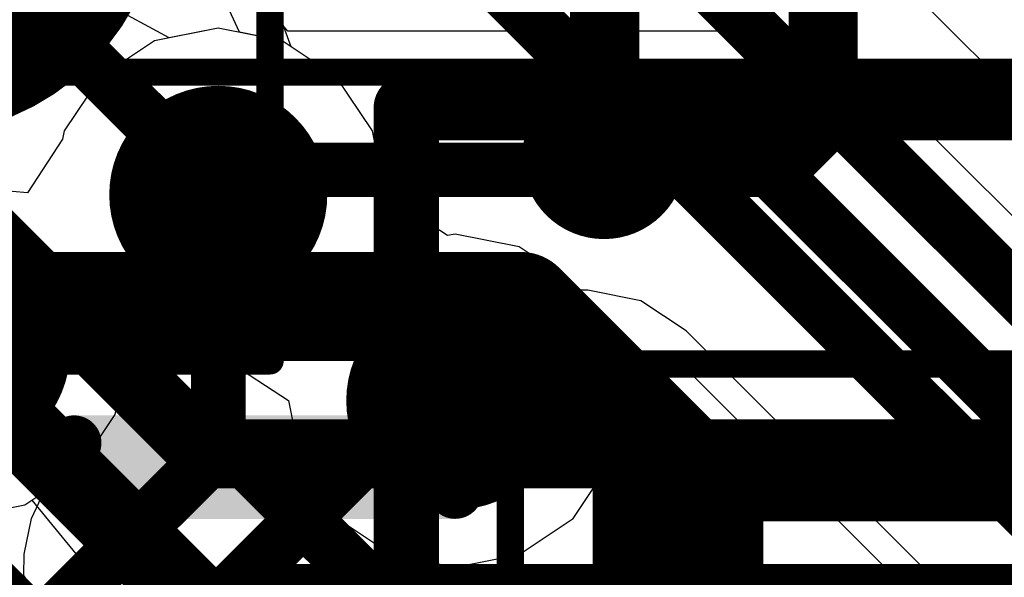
# Model space of a CAD drawing. Header units: millimetres. Extents: x -2 to 68, y -2 to 27.4.
# Tile 576 of 594: x 58.6 to 60.4, y 20.7 to 21.7. Entities that reach past the tile are written whole.
import ezdxf

# ---------------------------------------------------------------- set-up
doc = ezdxf.new("R2010")
doc.units = ezdxf.units.MM
for name, color, linetype in [('BottomLayer', 5, 'Continuous'), ('BottomPaste', 16, 'Continuous'), ('BottomSolder', 6, 'Continuous'), ('DrillGuide', 244, 'Continuous'), ('Mechanical10', 56, 'Continuous'), ('Mechanical13', 56, 'Continuous'), ('Mechanical15', 56, 'Continuous'), ('Mechanical6', 56, 'Continuous'), ('MidLayer1', 16, 'Continuous'), ('MidLayer2', 76, 'Continuous'), ('MidLayer3', 90, 'Continuous'), ('MidLayer4', 156, 'Continuous'), ('MidLayer5', 130, 'Continuous'), ('MidLayer6', 216, 'Continuous'), ('MidLayer7', 6, 'Continuous'), ('MidLayer8', 54, 'Continuous'), ('MultiLayer', 9, 'Continuous'), ('TopLayer', 1, 'Continuous'), ('ViaHoleLayer', 16, 'Continuous')]:
    doc.layers.add(name, color=color, linetype=linetype)

# ---------------------------------------------------------------- blocks, each defined once
blk = doc.blocks.new('PQFN40P180X260X55_16N_54')
at = {"layer": 'Mechanical15', "const_width": 0.05}
blk.add_lwpolyline([(1.175, -1.575), (1.175, 1.575)], dxfattribs=at)
blk = doc.blocks.new('TP_0_8MM_B_178')
at = {"layer": 'BottomLayer', "const_width": 0.4001}
blk.add_lwpolyline([(-0.2, 0, 1), (0.2, 0, 1)], format="xyb", close=True, dxfattribs=at)
at = {"layer": 'BottomSolder', "const_width": 0.45}
blk.add_lwpolyline([(-0.225, 0, 1), (0.225, 0, 1)], format="xyb", close=True, dxfattribs=at)
blk = doc.blocks.new('LBEE5KL1DX_883_224')
at = {"layer": 'Mechanical13', "const_width": 0.127}
for points in [[(-3.4798, 2.5654), (3.4544, 2.5654)], [(3.4544, 2.5654), (3.4544, 2.5146)], [(3.4544, 2.5146), (3.4544, -2.5654)]]:
    blk.add_lwpolyline(points, dxfattribs=at)
at = {"layer": 'Mechanical13', "const_width": 0.0635}
for points in [[(3.4226, 2.5654, 1), (3.4861, 2.5654, 1)], [(3.4226, 2.5654, 1), (3.4861, 2.5654, 1)], [(3.4226, 2.5146, 1), (3.4861, 2.5146, 1)], [(3.4226, 2.5146, 1), (3.4861, 2.5146, 1)]]:
    blk.add_lwpolyline(points, format="xyb", close=True, dxfattribs=at)
at = {"layer": 'Mechanical15', "const_width": 0.05}
for points in [[(-3.68, 2.78), (3.68, 2.78)], [(3.68, 2.78), (3.68, -2.78)]]:
    blk.add_lwpolyline(points, dxfattribs=at)
at = {"layer": 'Mechanical15', "const_width": 0.025}
blk.add_lwpolyline([(3.6675, 2.78, 1), (3.6925, 2.78, 1)], format="xyb", close=True, dxfattribs=at)
blk.add_lwpolyline([(3.6675, 2.78, 1), (3.6925, 2.78, 1)], format="xyb", close=True, dxfattribs=at)
blk = doc.blocks.new('DF40C_80DP_0_4V_51__F_________1_B_291')
at = {"layer": 'BottomLayer', "const_width": 0.0504}
for points in [[(-8.2698, -0.9404, 1), (-8.2195, -0.9404, 1)], [(-8.1805, -0.9404, 1), (-8.1302, -0.9404, 1)], [(-8.2698, -1.6396, 1), (-8.2195, -1.6396, 1)], [(-8.1805, -1.6396, 1), (-8.1302, -1.6396, 1)]]:
    blk.add_lwpolyline(points, format="xyb", close=True, dxfattribs=at)
at = {"layer": 'BottomLayer'}
for points in [[(-8.2446, -0.89), (-8.2446, -1.69), (-8.1554, -0.89), (-8.1554, -1.69)], [(-8.295, -0.9404), (-8.295, -1.6396), (-8.105, -0.9404), (-8.105, -1.6396)]]:
    blk.add_solid(points, dxfattribs=at)
at = {"layer": 'BottomPaste', "const_width": 0.0504}
for points in [[(-8.2698, -0.9404, 1), (-8.2195, -0.9404, 1)], [(-8.1805, -0.9404, 1), (-8.1302, -0.9404, 1)], [(-8.2698, -1.6396, 1), (-8.2195, -1.6396, 1)], [(-8.1805, -1.6396, 1), (-8.1302, -1.6396, 1)]]:
    blk.add_lwpolyline(points, format="xyb", close=True, dxfattribs=at)
at = {"layer": 'BottomPaste'}
for points in [[(-8.2446, -0.89), (-8.2446, -1.69), (-8.1554, -0.89), (-8.1554, -1.69)], [(-8.295, -0.9404), (-8.295, -1.6396), (-8.105, -0.9404), (-8.105, -1.6396)]]:
    blk.add_solid(points, dxfattribs=at)
at = {"layer": 'BottomSolder', "const_width": 0.0504}
for points in [[(-8.2698, -0.9404, 1), (-8.2195, -0.9404, 1)], [(-8.1805, -0.9404, 1), (-8.1302, -0.9404, 1)], [(-8.2698, -1.6396, 1), (-8.2195, -1.6396, 1)], [(-8.1805, -1.6396, 1), (-8.1302, -1.6396, 1)]]:
    blk.add_lwpolyline(points, format="xyb", close=True, dxfattribs=at)
at = {"layer": 'BottomSolder'}
for points in [[(-8.2446, -0.89), (-8.2446, -1.69), (-8.1554, -0.89), (-8.1554, -1.69)], [(-8.295, -0.9404), (-8.295, -1.6396), (-8.105, -0.9404), (-8.105, -1.6396)]]:
    blk.add_solid(points, dxfattribs=at)
at = {"layer": 'Mechanical10', "const_width": 0.12}
for points in [[(-8.86, -1.03), (-8.86, 1.03)], [(8.86, -1.03), (-8.86, -1.03)]]:
    blk.add_lwpolyline(points, dxfattribs=at)
at = {"layer": 'Mechanical10', "const_width": 0.06}
blk.add_lwpolyline([(-8.89, -1.03, 1), (-8.83, -1.03, 1)], format="xyb", close=True, dxfattribs=at)
blk.add_lwpolyline([(-8.89, -1.03, 1), (-8.83, -1.03, 1)], format="xyb", close=True, dxfattribs=at)
at = {"layer": 'Mechanical6', "const_width": 0.05}
for points in [[(-8.395, -1.28), (-9.11, -1.28)], [(-8.395, -1.79), (-8.395, -1.28)]]:
    blk.add_lwpolyline(points, dxfattribs=at)
at = {"layer": 'Mechanical6', "const_width": 0.025}
blk.add_lwpolyline([(-8.4075, -1.28, 1), (-8.3825, -1.28, 1)], format="xyb", close=True, dxfattribs=at)
blk.add_lwpolyline([(-8.4075, -1.28, 1), (-8.3825, -1.28, 1)], format="xyb", close=True, dxfattribs=at)

msp = doc.modelspace()

# ---------------------------------------------------------------- linework, layer by layer
at = {"layer": 'BottomLayer'}
for p, q in [((59.0776, 21.7005), (58.9817, 21.8125)), ((59.9614, 21.7005), (59.0776, 21.7005)), ((60.0589, 21.6811), (59.9614, 21.7005)), ((60.1416, 21.6259), (60.0589, 21.6811)), ((60.8192, 20.9482), (60.1416, 21.6259))]:
    msp.add_line(p, q, dxfattribs=at)
for points, const_width in [([(58.399, 21.959), (58.9124, 21.4456)], 0.1), ([(58.9124, 21.4456), (59.9614, 21.4456)], 0.1), ([(59.9614, 21.4456), (60.639, 20.768)], 0.1), ([(57.595, 21.195), (59.505, 21.195)], 0.2), ([(59.505, 21.195), (59.85, 20.85)], 0.2), ([(59.85, 19.9353), (59.85, 20.85)], 0.2)]:
    msp.add_lwpolyline(points, dxfattribs=dict(at, const_width=const_width))
for points, const_width in [([(58.8874, 21.4456, 1), (58.9374, 21.4456, 1)], 0.05), ([(58.8874, 21.4456, 1), (58.9374, 21.4456, 1)], 0.05), ([(59.9364, 21.4456, 1), (59.9864, 21.4456, 1)], 0.05), ([(59.9364, 21.4456, 1), (59.9864, 21.4456, 1)], 0.05), ([(59.455, 21.195, 1), (59.555, 21.195, 1)], 0.1), ([(59.455, 21.195, 1), (59.555, 21.195, 1)], 0.1), ([(59.8, 20.85, 1), (59.9, 20.85, 1)], 0.1), ([(59.8, 20.85, 1), (59.9, 20.85, 1)], 0.1)]:
    msp.add_lwpolyline(points, format="xyb", close=True, dxfattribs=dict(at, const_width=const_width))
at = {"layer": 'DrillGuide'}
for points, const_width in [([(59.6325, 21.4686, 1), (59.6825, 21.4686, 1)], 0.05), ([(58.9, 21.4, 1), (59, 21.4, 1)], 0.1), ([(59.3347, 21.022, 1), (59.4347, 21.022, 1)], 0.1)]:
    msp.add_lwpolyline(points, format="xyb", close=True, dxfattribs=dict(at, const_width=const_width))
at = {"layer": 'MidLayer1'}
for p, q in [((58.95, 21.7059), (58.8329, 21.6826)), ((59.0671, 21.6826), (58.95, 21.7059)), ((58.8329, 21.6826), (58.7337, 21.6163)), ((59.1663, 21.6163), (59.0671, 21.6826)), ((58.7337, 21.6163), (58.6674, 21.5171)), ((59.2326, 21.5171), (59.1663, 21.6163)), ((58.6674, 21.5171), (58.6644, 21.5018)), ((59.2559, 21.4), (59.2326, 21.5171)), ((58.6644, 21.5018), (58.6001, 21.4036)), ((58.6001, 21.4036), (58.5264, 21.4097)), ((59.3705, 21.325), (59.2559, 21.4)), ((59.3847, 21.3279), (59.3705, 21.325)), ((59.5017, 21.3046), (59.3847, 21.3279)), ((59.6009, 21.2383), (59.5017, 21.3046)), ((59.6672, 21.139), (59.6009, 21.2383)), ((59.6905, 21.022), (59.6672, 21.139)), ((58.7637, 21.0116), (58.828, 21.1098)), ((58.828, 21.1098), (58.9017, 21.1037)), ((58.9017, 21.1037), (58.95, 21.0941)), ((58.95, 21.0941), (58.9642, 21.0969)), ((58.9642, 21.0969), (59.0788, 21.022)), ((59.0788, 21.022), (59.1021, 20.9049)), ((59.6672, 20.9049), (59.6905, 21.022)), ((58.7607, 20.9963), (58.7637, 21.0116)), ((58.6944, 20.8971), (58.7607, 20.9963)), ((58.5951, 20.8308), (58.6944, 20.8971)), ((59.1021, 20.9049), (59.1684, 20.8057)), ((59.6009, 20.8057), (59.6672, 20.9049)), ((58.4781, 20.8075), (58.5951, 20.8308)), ((59.1684, 20.8057), (59.2676, 20.7394)), ((59.5017, 20.7394), (59.6009, 20.8057)), ((59.2676, 20.7394), (59.3847, 20.7161)), ((59.3847, 20.7161), (59.5017, 20.7394))]:
    msp.add_line(p, q, dxfattribs=at)
for points, const_width in [([(59.5825, 21.4686, 1), (59.7325, 21.4686, 1)], 0.15), ([(58.85, 21.4, 1), (59.05, 21.4, 1)], 0.2), ([(58.3781, 21.1134, 1), (58.5781, 21.1134, 1)], 0.2), ([(59.2847, 21.022, 1), (59.4847, 21.022, 1)], 0.2)]:
    msp.add_lwpolyline(points, format="xyb", close=True, dxfattribs=dict(at, const_width=const_width))
at = {"layer": 'MidLayer2'}
for p, q in [((58.95, 21.7059), (58.8329, 21.6826)), ((59.0671, 21.6826), (58.95, 21.7059)), ((58.8329, 21.6826), (58.7337, 21.6163)), ((59.1663, 21.6163), (59.0671, 21.6826)), ((58.7337, 21.6163), (58.6674, 21.5171)), ((59.2326, 21.5171), (59.1663, 21.6163)), ((58.6674, 21.5171), (58.6644, 21.5018)), ((59.2559, 21.4), (59.2326, 21.5171)), ((58.6644, 21.5018), (58.6001, 21.4036)), ((58.6001, 21.4036), (58.5264, 21.4097)), ((59.3705, 21.325), (59.2559, 21.4)), ((59.3847, 21.3279), (59.3705, 21.325)), ((59.5017, 21.3046), (59.3847, 21.3279)), ((59.6009, 21.2383), (59.5017, 21.3046)), ((59.6099, 21.2248), (59.6009, 21.2383)), ((59.6278, 21.2248), (59.6099, 21.2248)), ((59.7253, 21.2054), (59.6278, 21.2248)), ((59.808, 21.1501), (59.7253, 21.2054)), ((60.4627, 20.4954), (59.808, 21.1501))]:
    msp.add_line(p, q, dxfattribs=at)
for points, const_width in [([(58.85, 21.4, 1), (59.05, 21.4, 1)], 0.2), ([(58.925, 21.4, 1), (58.975, 21.4, 1)], 0.05), ([(58.3781, 21.1134, 1), (58.5781, 21.1134, 1)], 0.2), ([(59.2847, 21.022, 1), (59.4847, 21.022, 1)], 0.2), ([(59.3597, 21.022, 1), (59.4097, 21.022, 1)], 0.05), ([(58.925, 20.9617, 1), (58.975, 20.9617, 1)], 0.05), ([(58.925, 20.9617, 1), (58.975, 20.9617, 1)], 0.05), ([(59.4117, 20.9699, 1), (59.4617, 20.9699, 1)], 0.05), ([(59.4117, 20.9699, 1), (59.4617, 20.9699, 1)], 0.05), ([(59.6028, 20.9699, 1), (59.6528, 20.9699, 1)], 0.05), ([(59.6028, 20.9699, 1), (59.6528, 20.9699, 1)], 0.05), ([(59.2147, 20.672, 1), (59.2647, 20.672, 1)], 0.05), ([(59.2147, 20.672, 1), (59.2647, 20.672, 1)], 0.05), ([(59.6177, 20.672, 1), (59.6677, 20.672, 1)], 0.05), ([(59.6177, 20.672, 1), (59.6677, 20.672, 1)], 0.05)]:
    msp.add_lwpolyline(points, format="xyb", close=True, dxfattribs=dict(at, const_width=const_width))
at = {"layer": 'MidLayer2', "const_width": 0.1}
for points in [[(58.95, 20.9617), (58.95, 21.4)], [(58.4781, 21.1134), (59.1595, 20.432)], [(59.3847, 21.022), (59.4367, 20.9699)], [(58.95, 20.9617), (59.2397, 20.672)], [(59.4367, 20.9699), (59.6278, 20.9699)], [(59.6278, 20.9699), (60.2825, 20.3152)], [(59.2397, 20.672), (59.6427, 20.672)], [(59.6427, 20.672), (59.6827, 20.632)]]:
    msp.add_lwpolyline(points, dxfattribs=at)
at = {"layer": 'MidLayer3'}
for p, q in [((58.86, 21.688), (58.7697, 21.737)), ((58.95, 21.7059), (58.86, 21.688)), ((59.0671, 21.6826), (58.95, 21.7059)), ((59.1663, 21.6163), (59.0671, 21.6826)), ((59.2326, 21.5171), (59.1663, 21.6163)), ((59.2559, 21.4), (59.2326, 21.5171)), ((59.3705, 21.325), (59.2559, 21.4)), ((59.3847, 21.3279), (59.3705, 21.325)), ((59.5017, 21.3046), (59.3847, 21.3279)), ((59.6009, 21.2383), (59.5017, 21.3046)), ((59.6672, 21.139), (59.6009, 21.2383)), ((59.6905, 21.022), (59.6672, 21.139)), ((59.7686, 20.9269), (59.6905, 21.022)), ((61.1147, 20.9269), (59.7686, 20.9269)), ((58.4781, 20.8075), (58.5951, 20.8308)), ((58.5951, 20.8308), (58.6078, 20.8393)), ((58.6078, 20.8393), (58.6888, 20.7407)), ((58.6888, 20.7407), (58.2508, 20.3026))]:
    msp.add_line(p, q, dxfattribs=at)
for points, const_width in [([(58.85, 21.4, 1), (59.05, 21.4, 1)], 0.2), ([(58.3781, 21.1134, 1), (58.5781, 21.1134, 1)], 0.2), ([(59.2847, 21.022, 1), (59.4847, 21.022, 1)], 0.2), ([(58.9556, 20.672, 1), (59.0056, 20.672, 1)], 0.05), ([(58.9556, 20.672, 1), (59.0056, 20.672, 1)], 0.05)]:
    msp.add_lwpolyline(points, format="xyb", close=True, dxfattribs=dict(at, const_width=const_width))
at = {"layer": 'MidLayer3', "const_width": 0.1}
for points in [[(58.431, 20.1224), (58.9806, 20.672)], [(58.9806, 20.672), (61.1147, 20.672)]]:
    msp.add_lwpolyline(points, dxfattribs=at)
at = {"layer": 'MidLayer4'}
for p, q in [((58.95, 21.7059), (58.8329, 21.6826)), ((59.0671, 21.6826), (58.95, 21.7059)), ((58.8329, 21.6826), (58.7337, 21.6163)), ((59.1663, 21.6163), (59.0671, 21.6826)), ((58.7337, 21.6163), (58.6674, 21.5171)), ((59.2326, 21.5171), (59.1663, 21.6163)), ((58.6674, 21.5171), (58.6644, 21.5018)), ((59.2559, 21.4), (59.2326, 21.5171)), ((58.6644, 21.5018), (58.6001, 21.4036)), ((58.6001, 21.4036), (58.5264, 21.4097)), ((59.3705, 21.325), (59.2559, 21.4)), ((59.3847, 21.3279), (59.3705, 21.325)), ((59.5017, 21.3046), (59.3847, 21.3279)), ((59.6009, 21.2383), (59.5017, 21.3046)), ((59.6672, 21.139), (59.6009, 21.2383)), ((59.6905, 21.022), (59.6672, 21.139)), ((58.7637, 21.0116), (58.828, 21.1098)), ((58.828, 21.1098), (58.9017, 21.1037)), ((58.9017, 21.1037), (58.95, 21.0941)), ((58.95, 21.0941), (58.9642, 21.0969)), ((58.9642, 21.0969), (59.0788, 21.022)), ((59.0788, 21.022), (59.1021, 20.9049)), ((59.6672, 20.9049), (59.6905, 21.022)), ((58.7607, 20.9963), (58.7637, 21.0116)), ((58.6944, 20.8971), (58.7607, 20.9963)), ((58.5951, 20.8308), (58.6944, 20.8971)), ((59.1021, 20.9049), (59.1684, 20.8057)), ((59.6009, 20.8057), (59.6672, 20.9049)), ((58.4781, 20.8075), (58.5951, 20.8308)), ((59.1684, 20.8057), (59.2676, 20.7394)), ((59.5017, 20.7394), (59.6009, 20.8057)), ((59.2676, 20.7394), (59.3847, 20.7161)), ((59.3847, 20.7161), (59.5017, 20.7394))]:
    msp.add_line(p, q, dxfattribs=at)
at = {"layer": 'MidLayer4', "const_width": 0.2}
for points in [[(58.85, 21.4, 1), (59.05, 21.4, 1)], [(58.3781, 21.1134, 1), (58.5781, 21.1134, 1)], [(59.2847, 21.022, 1), (59.4847, 21.022, 1)]]:
    msp.add_lwpolyline(points, format="xyb", close=True, dxfattribs=at)
at = {"layer": 'MidLayer5'}
for p, q in [((58.95, 21.7059), (58.8329, 21.6826)), ((59.0671, 21.6826), (58.95, 21.7059)), ((58.8329, 21.6826), (58.7337, 21.6163)), ((59.1663, 21.6163), (59.0671, 21.6826)), ((58.7337, 21.6163), (58.6674, 21.5171)), ((59.2326, 21.5171), (59.1663, 21.6163)), ((58.6674, 21.5171), (58.6644, 21.5018)), ((59.2559, 21.4), (59.2326, 21.5171)), ((58.6644, 21.5018), (58.6001, 21.4036)), ((58.6001, 21.4036), (58.5264, 21.4097)), ((59.3705, 21.325), (59.2559, 21.4)), ((59.3847, 21.3279), (59.3705, 21.325)), ((59.5017, 21.3046), (59.3847, 21.3279)), ((59.6009, 21.2383), (59.5017, 21.3046)), ((59.6672, 21.139), (59.6009, 21.2383)), ((59.6905, 21.022), (59.6672, 21.139)), ((59.6672, 20.9049), (59.6905, 21.022)), ((59.6009, 20.8057), (59.6672, 20.9049)), ((59.5017, 20.7394), (59.6009, 20.8057)), ((59.3847, 20.7161), (59.5017, 20.7394)), ((58.6549, 19.9944), (59.3779, 20.7174)), ((59.3779, 20.7174), (59.3847, 20.7161))]:
    msp.add_line(p, q, dxfattribs=at)
for points, const_width in [([(58.85, 21.4, 1), (59.05, 21.4, 1)], 0.2), ([(58.925, 21.4, 1), (58.975, 21.4, 1)], 0.05), ([(58.3781, 21.1134, 1), (58.5781, 21.1134, 1)], 0.2), ([(59.2847, 21.022, 1), (59.4847, 21.022, 1)], 0.2), ([(59.3597, 21.022, 1), (59.4097, 21.022, 1)], 0.05), ([(59.27, 20.995, 1), (59.32, 20.995, 1)], 0.05), ([(59.27, 20.995, 1), (59.32, 20.995, 1)], 0.05), ([(59.3597, 20.995, 1), (59.4097, 20.995, 1)], 0.05), ([(59.3597, 20.995, 1), (59.4097, 20.995, 1)], 0.05), ([(58.925, 20.9328, 1), (58.975, 20.9328, 1)], 0.05), ([(58.925, 20.9328, 1), (58.975, 20.9328, 1)], 0.05)]:
    msp.add_lwpolyline(points, format="xyb", close=True, dxfattribs=dict(at, const_width=const_width))
at = {"layer": 'MidLayer5', "const_width": 0.1}
for points in [[(58.95, 20.9328), (58.95, 21.4)], [(59.3847, 20.995), (59.3847, 21.022)], [(58.4, 20.1), (59.295, 20.995)], [(59.295, 20.995), (59.3847, 20.995)], [(58.2, 20.1828), (58.95, 20.9328)]]:
    msp.add_lwpolyline(points, dxfattribs=at)
at = {"layer": 'MidLayer6'}
for p, q in [((61.4351, 20.5605), (59.7728, 22.2227)), ((58.7637, 21.0116), (58.828, 21.1098)), ((58.828, 21.1098), (58.9017, 21.1037)), ((58.9017, 21.1037), (58.95, 21.0941)), ((58.95, 21.0941), (58.9642, 21.0969)), ((58.9642, 21.0969), (59.0788, 21.022)), ((59.6905, 21.022), (59.8083, 21.0807)), ((59.8083, 21.0807), (60.7884, 20.1007)), ((59.0788, 21.022), (59.1021, 20.9049)), ((59.6672, 20.9049), (59.6905, 21.022)), ((58.7607, 20.9963), (58.7637, 21.0116)), ((58.6944, 20.8971), (58.7607, 20.9963)), ((58.5951, 20.8308), (58.6944, 20.8971)), ((59.1021, 20.9049), (59.1684, 20.8057)), ((59.6009, 20.8057), (59.6672, 20.9049)), ((58.4781, 20.8075), (58.5951, 20.8308)), ((59.1684, 20.8057), (59.2676, 20.7394)), ((59.5017, 20.7394), (59.6009, 20.8057)), ((59.2676, 20.7394), (59.3847, 20.7161)), ((59.3847, 20.7161), (59.5017, 20.7394))]:
    msp.add_line(p, q, dxfattribs=at)
at = {"layer": 'MidLayer6', "const_width": 0.1}
for points in [[(59.5926, 22.0425), (61.3295, 20.3056)], [(59.407, 21.8425), (61.0433, 20.2062)]]:
    msp.add_lwpolyline(points, dxfattribs=at)
at = {"layer": 'MidLayer6', "const_width": 0.2}
for points in [[(58.85, 21.4, 1), (59.05, 21.4, 1)], [(58.3781, 21.1134, 1), (58.5781, 21.1134, 1)], [(59.2847, 21.022, 1), (59.4847, 21.022, 1)]]:
    msp.add_lwpolyline(points, format="xyb", close=True, dxfattribs=at)
at = {"layer": 'MidLayer7'}
for p, q in [((59.0839, 21.6713), (59.0594, 21.7383)), ((59.0839, 21.6713), (59.0594, 21.7383)), ((59.1663, 21.6163), (59.0839, 21.6713)), ((59.1663, 21.6163), (59.0839, 21.6713)), ((59.2326, 21.5171), (59.1663, 21.6163)), ((59.2326, 21.5171), (59.1663, 21.6163)), ((59.2559, 21.4), (59.2326, 21.5171)), ((59.2559, 21.4), (59.2326, 21.5171)), ((59.3705, 21.325), (59.2559, 21.4)), ((59.3705, 21.325), (59.2559, 21.4)), ((59.3847, 21.3279), (59.3705, 21.325)), ((59.3847, 21.3279), (59.3705, 21.325)), ((59.5017, 21.3046), (59.3847, 21.3279)), ((59.5017, 21.3046), (59.3847, 21.3279)), ((59.6009, 21.2383), (59.5017, 21.3046)), ((59.6009, 21.2383), (59.5017, 21.3046)), ((59.6672, 21.139), (59.6009, 21.2383)), ((59.6672, 21.139), (59.6009, 21.2383)), ((59.6905, 21.022), (59.6672, 21.139)), ((59.6905, 21.022), (59.6672, 21.139)), ((58.7637, 21.0116), (58.828, 21.1098)), ((58.7637, 21.0116), (58.828, 21.1098)), ((58.828, 21.1098), (58.9017, 21.1037)), ((58.828, 21.1098), (58.9017, 21.1037)), ((58.9017, 21.1037), (58.95, 21.0941)), ((58.9017, 21.1037), (58.95, 21.0941)), ((58.95, 21.0941), (58.9642, 21.0969)), ((58.95, 21.0941), (58.9642, 21.0969)), ((58.9642, 21.0969), (59.0788, 21.022)), ((58.9642, 21.0969), (59.0788, 21.022)), ((59.0788, 21.022), (59.1021, 20.9049)), ((59.0788, 21.022), (59.1021, 20.9049)), ((59.6672, 20.9049), (59.6905, 21.022)), ((59.6672, 20.9049), (59.6905, 21.022)), ((58.7607, 20.9963), (58.7637, 21.0116)), ((58.7607, 20.9963), (58.7637, 21.0116)), ((58.6944, 20.8971), (58.7607, 20.9963)), ((58.6944, 20.8971), (58.7607, 20.9963)), ((58.6301, 20.8542), (58.6944, 20.8971)), ((58.6301, 20.8542), (58.6944, 20.8971)), ((59.1021, 20.9049), (59.1684, 20.8057)), ((59.1021, 20.9049), (59.1684, 20.8057)), ((59.6009, 20.8057), (59.6672, 20.9049)), ((59.6009, 20.8057), (59.6672, 20.9049)), ((58.6075, 20.8058), (58.6301, 20.8542)), ((58.6075, 20.8058), (58.6301, 20.8542)), ((58.594, 20.7402), (58.6075, 20.8058)), ((58.594, 20.7402), (58.6075, 20.8058)), ((59.1684, 20.8057), (59.2676, 20.7394)), ((59.1684, 20.8057), (59.2676, 20.7394)), ((59.5017, 20.7394), (59.6009, 20.8057)), ((59.5017, 20.7394), (59.6009, 20.8057)), ((58.5935, 20.701), (58.594, 20.7402)), ((58.5935, 20.701), (58.594, 20.7402)), ((59.2676, 20.7394), (59.3847, 20.7161)), ((59.2676, 20.7394), (59.3847, 20.7161)), ((59.3847, 20.7161), (59.5017, 20.7394)), ((59.3847, 20.7161), (59.5017, 20.7394)), ((58.6503, 20.616), (58.5935, 20.701)), ((58.6503, 20.616), (58.5935, 20.701))]:
    msp.add_line(p, q, dxfattribs=at)
at = {"layer": 'MidLayer7', "const_width": 0.3}
msp.add_lwpolyline([(58.0281, 21.2998), (59.6368, 22.9085)], dxfattribs=at)
at = {"layer": 'MidLayer7', "const_width": 0.2}
for points in [[(58.85, 21.4, 1), (59.05, 21.4, 1)], [(58.3781, 21.1134, 1), (58.5781, 21.1134, 1)], [(59.2847, 21.022, 1), (59.4847, 21.022, 1)]]:
    msp.add_lwpolyline(points, format="xyb", close=True, dxfattribs=at)
at = {"layer": 'MidLayer8'}
for p, q in [((58.9887, 21.6982), (58.9408, 21.805)), ((59.0671, 21.6826), (58.9887, 21.6982)), ((59.1663, 21.6163), (59.0671, 21.6826)), ((59.2326, 21.5171), (59.1663, 21.6163)), ((59.2559, 21.4), (59.2326, 21.5171)), ((59.3705, 21.325), (59.2559, 21.4)), ((59.3847, 21.3279), (59.3705, 21.325)), ((59.5017, 21.3046), (59.3847, 21.3279)), ((59.6009, 21.2383), (59.5017, 21.3046)), ((59.6672, 21.139), (59.6009, 21.2383)), ((59.6905, 21.022), (59.6672, 21.139)), ((58.7637, 21.0116), (58.828, 21.1098)), ((58.828, 21.1098), (58.9017, 21.1037)), ((58.9017, 21.1037), (58.95, 21.0941)), ((58.95, 21.0941), (58.9642, 21.0969)), ((58.9642, 21.0969), (59.0788, 21.022)), ((59.0788, 21.022), (59.1021, 20.9049)), ((59.6672, 20.9049), (59.6905, 21.022)), ((58.7607, 20.9963), (58.7637, 21.0116)), ((58.6944, 20.8971), (58.7607, 20.9963)), ((58.5951, 20.8308), (58.6944, 20.8971)), ((59.1021, 20.9049), (59.1684, 20.8057)), ((59.6009, 20.8057), (59.6672, 20.9049)), ((58.4781, 20.8075), (58.5951, 20.8308)), ((59.1684, 20.8057), (59.2676, 20.7394)), ((59.5017, 20.7394), (59.6009, 20.8057)), ((59.2676, 20.7394), (59.3847, 20.7161)), ((59.3847, 20.7161), (59.5017, 20.7394))]:
    msp.add_line(p, q, dxfattribs=at)
at = {"layer": 'MidLayer8', "const_width": 0.3}
msp.add_lwpolyline([(57.9, 21.2937), (58.8354, 22.2291)], dxfattribs=at)
at = {"layer": 'MidLayer8', "const_width": 0.2}
for points in [[(58.85, 21.4, 1), (59.05, 21.4, 1)], [(58.3781, 21.1134, 1), (58.5781, 21.1134, 1)], [(59.2847, 21.022, 1), (59.4847, 21.022, 1)]]:
    msp.add_lwpolyline(points, format="xyb", close=True, dxfattribs=at)
at = {"layer": 'MultiLayer'}
for points, const_width in [([(59.5825, 21.4686, 1), (59.7325, 21.4686, 1)], 0.15), ([(58.85, 21.4, 1), (59.05, 21.4, 1)], 0.2), ([(58.3781, 21.1134, 1), (58.5781, 21.1134, 1)], 0.2), ([(59.2847, 21.022, 1), (59.4847, 21.022, 1)], 0.2)]:
    msp.add_lwpolyline(points, format="xyb", close=True, dxfattribs=dict(at, const_width=const_width))
at = {"layer": 'TopLayer'}
for points, const_width in [([(57.7905, 22.0629), (58.929, 20.9243)], 0.127), ([(59.6585, 21.4696), (59.6585, 22.031)], 0.127), ([(60.0595, 21.543), (60.0595, 22.032)], 0.127), ([(57.545, 21.9851), (59.8708, 19.6593)], 0.1), ([(57.345, 21.8782), (59.6865, 19.5368)], 0.1), ([(59.9851, 21.4686), (60.0595, 21.543)], 0.127), ([(59.6575, 21.4686), (59.6585, 21.4696)], 0.127), ([(59.6575, 21.4686), (59.9851, 21.4686)], 0.127), ([(58.929, 20.9243), (60.6905, 20.9243)], 0.127)]:
    msp.add_lwpolyline(points, dxfattribs=dict(at, const_width=const_width))
for points, const_width in [([(59.5825, 21.4686, 1), (59.7325, 21.4686, 1)], 0.15), ([(60.0277, 21.543, 1), (60.0912, 21.543, 1)], 0.0635), ([(60.0277, 21.543, 1), (60.0912, 21.543, 1)], 0.0635), ([(59.6257, 21.4686, 1), (59.6892, 21.4686, 1)], 0.0635), ([(59.6257, 21.4686, 1), (59.6892, 21.4686, 1)], 0.0635), ([(59.6267, 21.4696, 1), (59.6902, 21.4696, 1)], 0.0635), ([(59.6267, 21.4696, 1), (59.6902, 21.4696, 1)], 0.0635), ([(59.9533, 21.4686, 1), (60.0168, 21.4686, 1)], 0.0635), ([(59.9533, 21.4686, 1), (60.0168, 21.4686, 1)], 0.0635), ([(58.8973, 20.9243, 1), (58.9608, 20.9243, 1)], 0.0635), ([(58.8973, 20.9243, 1), (58.9608, 20.9243, 1)], 0.0635)]:
    msp.add_lwpolyline(points, format="xyb", close=True, dxfattribs=dict(at, const_width=const_width))
at = {"layer": 'ViaHoleLayer'}
for points, const_width in [([(59.6325, 21.4686, 1), (59.6825, 21.4686, 1)], 0.05), ([(58.9, 21.4, 1), (59, 21.4, 1)], 0.1), ([(59.3347, 21.022, 1), (59.4347, 21.022, 1)], 0.1)]:
    msp.add_lwpolyline(points, format="xyb", close=True, dxfattribs=dict(at, const_width=const_width))

# ---------------------------------------------------------------- block references
for name, p, rotation in [('PQFN40P180X260X55_16N_54', (59.8595, 22.8), 270), ('TP_0_8MM_B_178', (58.399, 21.959), 270), ('DF40C_80DP_0_4V_51__F_________1_B_291', (60.325, 12.7), 270), ('LBEE5KL1DX_883_224', (62.2655, 17.4093), 90)]:
    msp.add_blockref(name, p, dxfattribs=dict(rotation=rotation))

doc.saveas('drawing.dxf')
